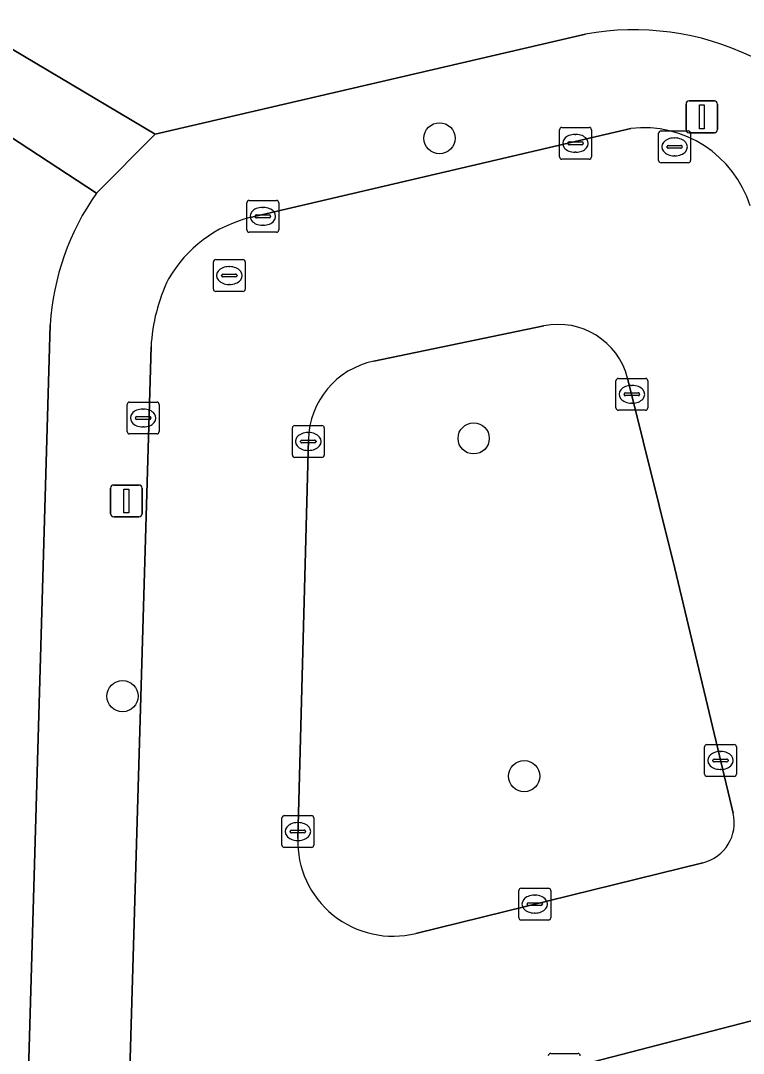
# Model space of a CAD drawing. Extents: x 162026 to 163502, y 387295 to 388169.
# Drawn here: x 162962.01 to 162984.68, y 387834.94 to 387867.35 of the extents above; entities that cross this region are included whole.
import ezdxf

# ---------------------------------------------------------------- set-up
doc = ezdxf.new("R2010")
doc.units = 0
for name, color, linetype in [('IMGEO_Boom', 7, 'Continuous'), ('IMGEO_Erf', 7, 'Continuous'), ('IMGEO_Kolk', 7, 'Continuous'), ('IMGEO_Lichtmast', 7, 'Continuous'), ('IMGEO_Parkeervlak_open', 7, 'Continuous'), ('IMGEO_Rijbaan_lokaal_open', 7, 'Continuous'), ('IMGEO_Rioolput', 7, 'Continuous'), ('IMGEO_Voetpad_open', 7, 'Continuous')]:
    doc.layers.add(name, color=color, linetype=linetype)

msp = doc.modelspace()

# ---------------------------------------------------------------- linework, layer by layer
at = {"layer": 'IMGEO_Boom'}
for centre in [(162975.15, 387863.657), (162976.222, 387854.24), (162965.203, 387846.148), (162977.808, 387843.639)]:
    msp.add_circle(centre, 0.489, dxfattribs=at)
at = {"layer": 'IMGEO_Erf'}
for points in [[(162956.135, 387869.794), (162966.224, 387863.783), (162973.922, 387865.573), (162979.732, 387866.925)], [(162964.385, 387861.933), (162959.245, 387865.294), (162959.215, 387864.18), (162958.939, 387864.188), (162958.797, 387859.007), (162958.628, 387852.862), (162958.459, 387846.716), (162958.29, 387840.569), (162958.121, 387834.424), (162957.952, 387828.278), (162957.783, 387822.132), (162957.614, 387815.987), (162957.445, 387809.841), (162957.284, 387803.992), (162957.494, 387803.986), (162957.482, 387803.541), (162961.338, 387803.428), (162962.935, 387857.804)]]:
    msp.add_lwpolyline(points, dxfattribs=at)
for centre, radius, start, end in [((162981.25, 387858.545), 8.516, 64.3619, 100.2699), ((162970.866, 387857.338), 7.945, 144.6638, 176.6362)]:
    msp.add_arc(centre, radius, start, end, dxfattribs=at)
at = {"layer": 'IMGEO_Kolk'}
for p, q in [((162978.99, 387863.999), (162979.842, 387863.999)), ((162978.915, 387863.073), (162978.915, 387863.925)), ((162979.403, 387863.779), (162979.428, 387863.779)), ((162979.916, 387863.925), (162979.916, 387863.073)), ((162979.174, 387863.493), (162979.174, 387863.505)), ((162979.612, 387863.456), (162979.214, 387863.456)), ((162979.217, 387863.542), (162979.615, 387863.542)), ((162979.658, 387863.505), (162979.658, 387863.493)), ((162979.426, 387863.219), (162979.401, 387863.219)), ((162979.842, 387862.999), (162978.99, 387862.999)), ((162969.106, 387860.781), (162969.106, 387861.633)), ((162969.181, 387861.707), (162970.033, 387861.707)), ((162969.594, 387861.487), (162969.619, 387861.487)), ((162970.107, 387861.633), (162970.107, 387860.781)), ((162969.365, 387861.201), (162969.365, 387861.213)), ((162969.803, 387861.164), (162969.405, 387861.164)), ((162969.408, 387861.25), (162969.806, 387861.25)), ((162969.849, 387861.213), (162969.849, 387861.201)), ((162969.617, 387860.927), (162969.592, 387860.927)), ((162970.033, 387860.707), (162969.181, 387860.707)), ((162980.686, 387855.197), (162980.686, 387856.049)), ((162980.761, 387856.123), (162981.613, 387856.123)), ((162981.174, 387855.903), (162981.199, 387855.903)), ((162981.687, 387856.049), (162981.687, 387855.197)), ((162980.945, 387855.617), (162980.945, 387855.629)), ((162981.383, 387855.58), (162980.985, 387855.58)), ((162980.988, 387855.666), (162981.386, 387855.666)), ((162981.429, 387855.629), (162981.429, 387855.617)), ((162965.349, 387854.453), (162965.349, 387855.305)), ((162965.424, 387855.379), (162966.276, 387855.379)), ((162966.35, 387855.305), (162966.35, 387854.453)), ((162981.197, 387855.343), (162981.172, 387855.343)), ((162965.651, 387854.922), (162966.049, 387854.922)), ((162965.837, 387855.159), (162965.862, 387855.159)), ((162981.613, 387855.123), (162980.761, 387855.123)), ((162965.608, 387854.873), (162965.608, 387854.885)), ((162966.046, 387854.836), (162965.648, 387854.836)), ((162965.86, 387854.599), (162965.835, 387854.599)), ((162966.092, 387854.885), (162966.092, 387854.873)), ((162970.607, 387854.642), (162971.459, 387854.642)), ((162966.276, 387854.379), (162965.424, 387854.379)), ((162970.532, 387853.716), (162970.532, 387854.568)), ((162971.02, 387854.422), (162971.045, 387854.422)), ((162971.533, 387854.568), (162971.533, 387853.716)), ((162970.791, 387854.136), (162970.791, 387854.148)), ((162971.229, 387854.099), (162970.831, 387854.099)), ((162970.834, 387854.185), (162971.232, 387854.185)), ((162971.275, 387854.148), (162971.275, 387854.136)), ((162971.459, 387853.642), (162970.607, 387853.642)), ((162971.043, 387853.862), (162971.018, 387853.862)), ((162983.467, 387843.705), (162983.467, 387844.557)), ((162983.542, 387844.631), (162984.394, 387844.631)), ((162984.468, 387844.557), (162984.468, 387843.705)), ((162983.955, 387844.411), (162983.98, 387844.411)), ((162983.726, 387844.125), (162983.726, 387844.137)), ((162984.164, 387844.088), (162983.766, 387844.088)), ((162983.769, 387844.174), (162984.167, 387844.174)), ((162984.21, 387844.137), (162984.21, 387844.125)), ((162984.394, 387843.631), (162983.542, 387843.631)), ((162983.978, 387843.851), (162983.953, 387843.851)), ((162970.205, 387841.475), (162970.205, 387842.327)), ((162970.28, 387842.401), (162971.132, 387842.401)), ((162971.206, 387842.327), (162971.206, 387841.475)), ((162970.507, 387841.944), (162970.905, 387841.944)), ((162970.693, 387842.181), (162970.718, 387842.181)), ((162970.464, 387841.895), (162970.464, 387841.907)), ((162970.902, 387841.858), (162970.504, 387841.858)), ((162970.716, 387841.621), (162970.691, 387841.621)), ((162970.948, 387841.907), (162970.948, 387841.895)), ((162971.132, 387841.401), (162970.28, 387841.401)), ((162977.638, 387839.198), (162977.638, 387840.05)), ((162977.713, 387840.124), (162978.565, 387840.124)), ((162978.639, 387840.05), (162978.639, 387839.198)), ((162978.126, 387839.904), (162978.151, 387839.904)), ((162977.897, 387839.618), (162977.897, 387839.63)), ((162978.335, 387839.581), (162977.937, 387839.581)), ((162977.94, 387839.667), (162978.338, 387839.667)), ((162978.381, 387839.63), (162978.381, 387839.618)), ((162978.565, 387839.124), (162977.713, 387839.124)), ((162978.149, 387839.344), (162978.124, 387839.344)), ((162978.638, 387834.94), (162979.49, 387834.94))]:
    msp.add_line(p, q, dxfattribs=at)
for points in [[(162978.99, 387863.999), (162979.842, 387863.999)], [(162978.915, 387863.073), (162978.915, 387863.925)], [(162979.916, 387863.925), (162979.916, 387863.073)], [(162979.842, 387862.999), (162978.99, 387862.999)], [(162969.106, 387860.781), (162969.106, 387861.633)], [(162969.181, 387861.707), (162970.033, 387861.707)], [(162970.107, 387861.633), (162970.107, 387860.781)], [(162970.033, 387860.707), (162969.181, 387860.707)], [(162980.686, 387855.197), (162980.686, 387856.049)], [(162980.761, 387856.123), (162981.613, 387856.123)], [(162981.687, 387856.049), (162981.687, 387855.197)], [(162965.349, 387854.453), (162965.349, 387855.305)], [(162965.424, 387855.379), (162966.276, 387855.379)], [(162966.35, 387855.305), (162966.35, 387854.453)], [(162981.613, 387855.123), (162980.761, 387855.123)], [(162970.607, 387854.642), (162971.459, 387854.642)], [(162966.276, 387854.379), (162965.424, 387854.379)], [(162970.532, 387853.716), (162970.532, 387854.568)], [(162971.533, 387854.568), (162971.533, 387853.716)], [(162971.459, 387853.642), (162970.607, 387853.642)], [(162983.467, 387843.705), (162983.467, 387844.557)], [(162983.542, 387844.631), (162984.394, 387844.631)], [(162984.468, 387844.557), (162984.468, 387843.705)], [(162984.394, 387843.631), (162983.542, 387843.631)], [(162970.205, 387841.475), (162970.205, 387842.327)], [(162970.28, 387842.401), (162971.132, 387842.401)], [(162971.206, 387842.327), (162971.206, 387841.475)], [(162971.132, 387841.401), (162970.28, 387841.401)], [(162977.638, 387839.198), (162977.638, 387840.05)], [(162977.713, 387840.124), (162978.565, 387840.124)], [(162978.639, 387840.05), (162978.639, 387839.198)], [(162978.565, 387839.124), (162977.713, 387839.124)], [(162978.638, 387834.94), (162979.49, 387834.94)]]:
    msp.add_lwpolyline(points, dxfattribs=at)
for centre, radius, start, end in [((162978.992, 387863.923), 0.0765, 91.552, 178.448), ((162978.992, 387863.923), 0.0765, 91.552, 178.448), ((162979.84, 387863.923), 0.0765, 1.552, 88.448), ((162979.84, 387863.923), 0.0765, 1.552, 88.448), ((162979.214, 387863.502), 0.0403, 85.8775, 175.7526), ((162979.211, 387863.492), 0.0366, 178.938, 274.7102), ((162979.615, 387863.499), 0.043, 264.8664, 352.4533), ((162979.619, 387863.504), 0.0386, 1.7309, 96.639), ((162978.992, 387863.075), 0.0765, 181.552, 268.448), ((162978.992, 387863.075), 0.0765, 181.552, 268.448), ((162979.84, 387863.075), 0.0765, 271.552, 358.448), ((162979.84, 387863.075), 0.0765, 271.552, 358.448), ((162969.183, 387861.631), 0.0765, 91.552, 178.448), ((162969.183, 387861.631), 0.0765, 91.552, 178.448), ((162970.031, 387861.631), 0.0765, 1.552, 88.448), ((162970.031, 387861.631), 0.0765, 1.552, 88.448), ((162969.405, 387861.21), 0.0403, 85.8775, 175.7526), ((162969.402, 387861.2), 0.0366, 178.938, 274.7102), ((162969.806, 387861.207), 0.043, 264.8664, 352.4533), ((162969.81, 387861.212), 0.0386, 1.7309, 96.639), ((162969.183, 387860.783), 0.0765, 181.552, 268.448), ((162969.183, 387860.783), 0.0765, 181.552, 268.448), ((162970.031, 387860.783), 0.0765, 271.552, 358.448), ((162970.031, 387860.783), 0.0765, 271.552, 358.448), ((162980.763, 387856.047), 0.0765, 91.552, 178.448), ((162980.763, 387856.047), 0.0765, 91.552, 178.448), ((162981.611, 387856.047), 0.0765, 1.552, 88.448), ((162981.611, 387856.047), 0.0765, 1.552, 88.448), ((162980.985, 387855.626), 0.0403, 85.8775, 175.7526), ((162980.982, 387855.616), 0.0366, 178.938, 274.7102), ((162981.386, 387855.623), 0.043, 264.8664, 352.4533), ((162981.39, 387855.628), 0.0386, 1.7309, 96.639), ((162965.426, 387855.303), 0.0765, 91.552, 178.448), ((162965.426, 387855.303), 0.0765, 91.552, 178.448), ((162966.274, 387855.303), 0.0765, 1.552, 88.448), ((162966.274, 387855.303), 0.0765, 1.552, 88.448), ((162965.648, 387854.882), 0.0403, 85.8775, 175.7526), ((162966.053, 387854.884), 0.0386, 1.7309, 96.639), ((162980.763, 387855.199), 0.0765, 181.552, 268.448), ((162980.763, 387855.199), 0.0765, 181.552, 268.448), ((162981.611, 387855.199), 0.0765, 271.552, 358.448), ((162981.611, 387855.199), 0.0765, 271.552, 358.448), ((162965.645, 387854.872), 0.0366, 178.938, 274.7102), ((162966.049, 387854.879), 0.043, 264.8664, 352.4533), ((162970.609, 387854.566), 0.0765, 91.552, 178.448), ((162970.609, 387854.566), 0.0765, 91.552, 178.448), ((162971.457, 387854.566), 0.0765, 1.552, 88.448), ((162971.457, 387854.566), 0.0765, 1.552, 88.448), ((162965.426, 387854.455), 0.0765, 181.552, 268.448), ((162965.426, 387854.455), 0.0765, 181.552, 268.448), ((162966.274, 387854.455), 0.0765, 271.552, 358.448), ((162966.274, 387854.455), 0.0765, 271.552, 358.448), ((162970.831, 387854.145), 0.0403, 85.8775, 175.7526), ((162970.828, 387854.135), 0.0366, 178.938, 274.7102), ((162971.232, 387854.142), 0.043, 264.8664, 352.4533), ((162971.236, 387854.147), 0.0386, 1.7309, 96.639), ((162970.609, 387853.718), 0.0765, 181.552, 268.448), ((162970.609, 387853.718), 0.0765, 181.552, 268.448), ((162971.457, 387853.718), 0.0765, 271.552, 358.448), ((162971.457, 387853.718), 0.0765, 271.552, 358.448), ((162983.544, 387844.555), 0.0765, 91.552, 178.448), ((162983.544, 387844.555), 0.0765, 91.552, 178.448), ((162984.392, 387844.555), 0.0765, 1.552, 88.448), ((162984.392, 387844.555), 0.0765, 1.552, 88.448), ((162983.766, 387844.134), 0.0403, 85.8775, 175.7526), ((162983.763, 387844.124), 0.0366, 178.938, 274.7102), ((162984.167, 387844.131), 0.043, 264.8664, 352.4533), ((162984.171, 387844.136), 0.0386, 1.7309, 96.639), ((162983.544, 387843.707), 0.0765, 181.552, 268.448), ((162983.544, 387843.707), 0.0765, 181.552, 268.448), ((162984.392, 387843.707), 0.0765, 271.552, 358.448), ((162984.392, 387843.707), 0.0765, 271.552, 358.448), ((162970.282, 387842.325), 0.0765, 91.552, 178.448), ((162970.282, 387842.325), 0.0765, 91.552, 178.448), ((162971.13, 387842.325), 0.0765, 1.552, 88.448), ((162971.13, 387842.325), 0.0765, 1.552, 88.448), ((162970.504, 387841.904), 0.0403, 85.8775, 175.7526), ((162970.909, 387841.906), 0.0386, 1.7309, 96.639), ((162970.501, 387841.894), 0.0366, 178.938, 274.7102), ((162970.905, 387841.901), 0.043, 264.8664, 352.4533), ((162970.282, 387841.477), 0.0765, 181.552, 268.448), ((162970.282, 387841.477), 0.0765, 181.552, 268.448), ((162971.13, 387841.477), 0.0765, 271.552, 358.448), ((162971.13, 387841.477), 0.0765, 271.552, 358.448), ((162977.715, 387840.048), 0.0765, 91.552, 178.448), ((162977.715, 387840.048), 0.0765, 91.552, 178.448), ((162978.563, 387840.048), 0.0765, 1.552, 88.448), ((162978.563, 387840.048), 0.0765, 1.552, 88.448), ((162977.937, 387839.627), 0.0403, 85.8775, 175.7526), ((162977.934, 387839.617), 0.0366, 178.938, 274.7102), ((162978.338, 387839.624), 0.043, 264.8664, 352.4533), ((162978.342, 387839.629), 0.0386, 1.7309, 96.639), ((162977.715, 387839.2), 0.0765, 181.552, 268.448), ((162977.715, 387839.2), 0.0765, 181.552, 268.448), ((162978.563, 387839.2), 0.0765, 271.552, 358.448), ((162978.563, 387839.2), 0.0765, 271.552, 358.448), ((162978.64, 387834.864), 0.0765, 91.552, 178.448), ((162978.64, 387834.864), 0.0765, 91.552, 178.448), ((162979.488, 387834.864), 0.0765, 1.552, 88.448), ((162979.488, 387834.864), 0.0765, 1.552, 88.448)]:
    msp.add_arc(centre, radius, start, end, dxfattribs=at)
for centre, major_axis, ratio, start_param, end_param in [((162979.402, 387863.499), (-0.387, 0.002), 0.722429, 4.712389, 7.853982), ((162979.427, 387863.499), (-0.39, 0.002), 0.717154, 1.570796, 4.712389), ((162969.593, 387861.207), (-0.387, 0.002), 0.722429, 4.712389, 7.853982), ((162969.618, 387861.207), (-0.39, 0.002), 0.717154, 1.570796, 4.712389), ((162981.173, 387855.623), (-0.387, 0.002), 0.722429, 4.712389, 7.853982), ((162981.198, 387855.623), (-0.39, 0.002), 0.717154, 1.570796, 4.712389), ((162965.836, 387854.879), (-0.387, 0.002), 0.722429, 4.712389, 7.853982), ((162965.861, 387854.879), (-0.39, 0.002), 0.717154, 1.570796, 4.712389), ((162971.019, 387854.142), (-0.387, 0.002), 0.722429, 4.712389, 7.853982), ((162971.044, 387854.142), (-0.39, 0.002), 0.717154, 1.570796, 4.712389), ((162983.954, 387844.131), (-0.387, 0.002), 0.722429, 4.712389, 7.853982), ((162983.979, 387844.131), (-0.39, 0.002), 0.717154, 1.570796, 4.712389), ((162970.692, 387841.901), (-0.387, 0.002), 0.722429, 4.712389, 7.853982), ((162970.717, 387841.901), (-0.39, 0.002), 0.717154, 1.570796, 4.712389), ((162978.125, 387839.624), (-0.387, 0.002), 0.722429, 4.712389, 7.853982), ((162978.15, 387839.624), (-0.39, 0.002), 0.717154, 1.570796, 4.712389)]:
    msp.add_ellipse(centre, major_axis=major_axis, ratio=ratio, start_param=start_param, end_param=end_param, dxfattribs=at)
at = {"layer": 'IMGEO_Lichtmast'}
for p, q in [((162982.885, 387863.931), (162982.885, 387864.731)), ((162982.885, 387864.731), (162982.885, 387863.931)), ((162982.985, 387864.831), (162983.775, 387864.831)), ((162983.775, 387864.831), (162982.985, 387864.831)), ((162983.875, 387864.731), (162983.875, 387863.931)), ((162983.875, 387863.931), (162983.875, 387864.731)), ((162983.775, 387863.831), (162982.985, 387863.831)), ((162982.985, 387863.831), (162983.775, 387863.831)), ((162964.828, 387851.875), (162964.828, 387852.675)), ((162964.828, 387852.675), (162964.828, 387851.875)), ((162964.928, 387852.775), (162965.718, 387852.775)), ((162965.718, 387852.775), (162964.928, 387852.775)), ((162965.818, 387852.675), (162965.818, 387851.875)), ((162965.818, 387851.875), (162965.818, 387852.675)), ((162965.718, 387851.775), (162964.928, 387851.775)), ((162964.928, 387851.775), (162965.718, 387851.775))]:
    msp.add_line(p, q, dxfattribs=at)
for points in [[(162983.305, 387864.706), (162983.455, 387864.706), (162983.455, 387863.956), (162983.305, 387863.956), (162983.305, 387864.706)], [(162965.248, 387852.65), (162965.398, 387852.65), (162965.398, 387851.9), (162965.248, 387851.9), (162965.248, 387852.65)]]:
    msp.add_lwpolyline(points, dxfattribs=at)
for centre, start, end in [((162982.985, 387864.731), 90, 180), ((162982.985, 387864.731), 90, 180), ((162983.775, 387864.731), 0, 90), ((162983.775, 387864.731), 360, 90), ((162982.985, 387863.931), 180, 270), ((162982.985, 387863.931), 180, 270), ((162983.775, 387863.931), 270, 0), ((162983.775, 387863.931), 270, 0), ((162964.928, 387852.675), 90, 180), ((162964.928, 387852.675), 90, 180), ((162965.718, 387852.675), 0, 90), ((162965.718, 387852.675), 360, 90), ((162964.928, 387851.875), 180, 270), ((162964.928, 387851.875), 180, 270), ((162965.718, 387851.875), 270, 0), ((162965.718, 387851.875), 270, 0)]:
    msp.add_arc(centre, 0.1, start, end, dxfattribs=at)
at = {"layer": 'IMGEO_Parkeervlak_open'}
for points in [[(162978.427, 387857.768), (162973.089, 387856.661)], [(162984.363, 387842.482), (162982.531, 387850.153), (162981.049, 387856.132)], [(162971.034, 387854.205), (162970.699, 387841.691)], [(162974.408, 387838.704), (162983.413, 387840.923)]]:
    msp.add_lwpolyline(points, dxfattribs=at)
for centre, radius, start, end in [((162978.881, 387855.576), 2.238, 14.3754, 101.7003), ((162973.611, 387854.137), 2.578, 101.6788, 178.4809), ((162983.106, 387842.179), 1.293, 283.7379, 13.5488), ((162973.692, 387841.611), 2.994, 178.4624, 283.846)]:
    msp.add_arc(centre, radius, start, end, dxfattribs=at)
at = {"layer": 'IMGEO_Rijbaan_lokaal_open'}
for points in [[(162981.149, 387863.966), (162969.211, 387861.17)], [(162973.089, 387856.661), (162978.427, 387857.768)], [(162966.097, 387857.111), (162964.432, 387800.383), (162963.755, 387776.198), (162963.599, 387770.619), (162963.496, 387768.003)], [(162981.049, 387856.132), (162982.531, 387850.153), (162984.363, 387842.482)], [(162970.699, 387841.691), (162971.034, 387854.205)], [(162983.413, 387840.923), (162974.408, 387838.704)], [(162971.732, 387807.368), (162971.959, 387816.293), (162972.284, 387829.041), (162972.293, 387829.231), (162972.34, 387829.664), (162972.427, 387830.091), (162972.551, 387830.509), (162972.712, 387830.913), (162972.908, 387831.302), (162973.138, 387831.672), (162973.401, 387832.02), (162973.693, 387832.343), (162974.013, 387832.638), (162974.359, 387832.904), (162974.726, 387833.137), (162975.113, 387833.337), (162975.517, 387833.502), (162975.933, 387833.63), (162987.196, 387836.551)]]:
    msp.add_lwpolyline(points, dxfattribs=at)
for centre, radius, start, end in [((162981.545, 387860.469), 3.519, 17.5939, 96.4551), ((162970.189, 387857.198), 4.091, 103.8377, 149.9879), ((162971.619, 387856.824), 5.53, 154.0522, 177.0299), ((162978.881, 387855.576), 2.238, 14.3754, 101.7003), ((162973.611, 387854.137), 2.578, 101.6788, 178.4809), ((162983.106, 387842.179), 1.293, 283.7379, 13.5488), ((162973.692, 387841.611), 2.994, 178.4624, 283.846)]:
    msp.add_arc(centre, radius, start, end, dxfattribs=at)
at = {"layer": 'IMGEO_Rioolput'}
for p, q in [((162982.026, 387862.961), (162982.026, 387863.813)), ((162982.101, 387863.887), (162982.953, 387863.887)), ((162982.514, 387863.667), (162982.539, 387863.667)), ((162983.027, 387863.813), (162983.027, 387862.961)), ((162982.285, 387863.381), (162982.285, 387863.393)), ((162982.723, 387863.344), (162982.325, 387863.344)), ((162982.328, 387863.43), (162982.726, 387863.43)), ((162982.769, 387863.393), (162982.769, 387863.381)), ((162982.537, 387863.107), (162982.512, 387863.107)), ((162982.953, 387862.887), (162982.101, 387862.887)), ((162968.053, 387858.923), (162968.053, 387859.775)), ((162968.128, 387859.849), (162968.98, 387859.849)), ((162969.054, 387859.775), (162969.054, 387858.923)), ((162968.541, 387859.629), (162968.566, 387859.629)), ((162968.312, 387859.343), (162968.312, 387859.355)), ((162968.75, 387859.306), (162968.352, 387859.306)), ((162968.355, 387859.392), (162968.753, 387859.392)), ((162968.796, 387859.355), (162968.796, 387859.343)), ((162968.98, 387858.849), (162968.128, 387858.849)), ((162968.564, 387859.069), (162968.539, 387859.069))]:
    msp.add_line(p, q, dxfattribs=at)
for points in [[(162982.026, 387862.961), (162982.026, 387863.813)], [(162982.101, 387863.887), (162982.953, 387863.887)], [(162983.027, 387863.813), (162983.027, 387862.961)], [(162982.953, 387862.887), (162982.101, 387862.887)], [(162968.053, 387858.923), (162968.053, 387859.775)], [(162968.128, 387859.849), (162968.98, 387859.849)], [(162969.054, 387859.775), (162969.054, 387858.923)], [(162968.98, 387858.849), (162968.128, 387858.849)]]:
    msp.add_lwpolyline(points, dxfattribs=at)
for centre, radius, start, end in [((162982.103, 387863.811), 0.0765, 91.552, 178.448), ((162982.103, 387863.811), 0.0765, 91.552, 178.448), ((162982.951, 387863.811), 0.0765, 1.552, 88.448), ((162982.951, 387863.811), 0.0765, 1.552, 88.448), ((162982.325, 387863.39), 0.0403, 85.8775, 175.7526), ((162982.322, 387863.38), 0.0366, 178.938, 274.7102), ((162982.726, 387863.387), 0.043, 264.8664, 352.4533), ((162982.73, 387863.392), 0.0386, 1.7309, 96.639), ((162982.103, 387862.963), 0.0765, 181.552, 268.448), ((162982.103, 387862.963), 0.0765, 181.552, 268.448), ((162982.951, 387862.963), 0.0765, 271.552, 358.448), ((162982.951, 387862.963), 0.0765, 271.552, 358.448), ((162968.13, 387859.773), 0.0765, 91.552, 178.448), ((162968.13, 387859.773), 0.0765, 91.552, 178.448), ((162968.978, 387859.773), 0.0765, 1.552, 88.448), ((162968.978, 387859.773), 0.0765, 1.552, 88.448), ((162968.352, 387859.352), 0.0403, 85.8775, 175.7526), ((162968.349, 387859.342), 0.0366, 178.938, 274.7102), ((162968.753, 387859.349), 0.043, 264.8664, 352.4533), ((162968.757, 387859.354), 0.0386, 1.7309, 96.639), ((162968.13, 387858.925), 0.0765, 181.552, 268.448), ((162968.13, 387858.925), 0.0765, 181.552, 268.448), ((162968.978, 387858.925), 0.0765, 271.552, 358.448), ((162968.978, 387858.925), 0.0765, 271.552, 358.448)]:
    msp.add_arc(centre, radius, start, end, dxfattribs=at)
for centre, major_axis, ratio, start_param, end_param in [((162982.513, 387863.387), (-0.387, 0.002), 0.722429, 4.712389, 7.853982), ((162982.538, 387863.387), (-0.39, 0.002), 0.717154, 1.570796, 4.712389), ((162968.54, 387859.349), (-0.387, 0.002), 0.722429, 4.712389, 7.853982), ((162968.565, 387859.349), (-0.39, 0.002), 0.717154, 1.570796, 4.712389)]:
    msp.add_ellipse(centre, major_axis=major_axis, ratio=ratio, start_param=start_param, end_param=end_param, dxfattribs=at)
at = {"layer": 'IMGEO_Voetpad_open'}
msp.add_lwpolyline([(162947.059, 387918.246), (162944.68, 387918.272), (162944.471, 387907.457), (162945.202, 387904.477), (162946.4, 387899.607), (162946.932, 387897.429), (162948.113, 387892.584), (162949.283, 387887.781), (162949.95, 387885.041), (162951.128, 387880.205), (162952.649, 387873.965), (162954.171, 387867.718), (162954.727, 387865.418), (162959.245, 387865.294), (162964.385, 387861.933), (162966.224, 387863.783), (162956.135, 387869.794), (162951.844, 387887.039), (162951.487, 387888.475), (162946.725, 387907.616), (162946.777, 387909.265)], close=True, dxfattribs=at)
for points in [[(162979.732, 387866.925), (162973.922, 387865.573), (162966.224, 387863.783), (162964.385, 387861.933)], [(162969.211, 387861.17), (162981.149, 387863.966)], [(162962.935, 387857.804), (162961.338, 387803.428), (162961.291, 387801.816), (162961.246, 387798.815), (162960.604, 387778.293), (162960.611, 387772.035), (162960.422, 387767.19)], [(162963.496, 387768.003), (162963.599, 387770.619), (162963.755, 387776.198), (162964.432, 387800.383), (162966.097, 387857.111)], [(162977.474, 387831.237), (163000, 387836.6), (163002.729, 387837.25), (163002.406, 387838.6), (163002.047, 387840.102), (163000, 387839.604), (162997.529, 387839.003), (162995.022, 387838.413), (162987.196, 387836.551), (162975.933, 387833.63)]]:
    msp.add_lwpolyline(points, dxfattribs=at)
for centre, radius, start, end in [((162981.25, 387858.545), 8.516, 64.3619, 100.2699), ((162981.545, 387860.469), 3.519, 17.5939, 96.4551), ((162970.866, 387857.338), 7.945, 144.6638, 176.6362), ((162970.189, 387857.198), 4.091, 103.8377, 149.9879), ((162971.619, 387856.824), 5.53, 154.0522, 177.0299)]:
    msp.add_arc(centre, radius, start, end, dxfattribs=at)

doc.saveas('drawing.dxf')
